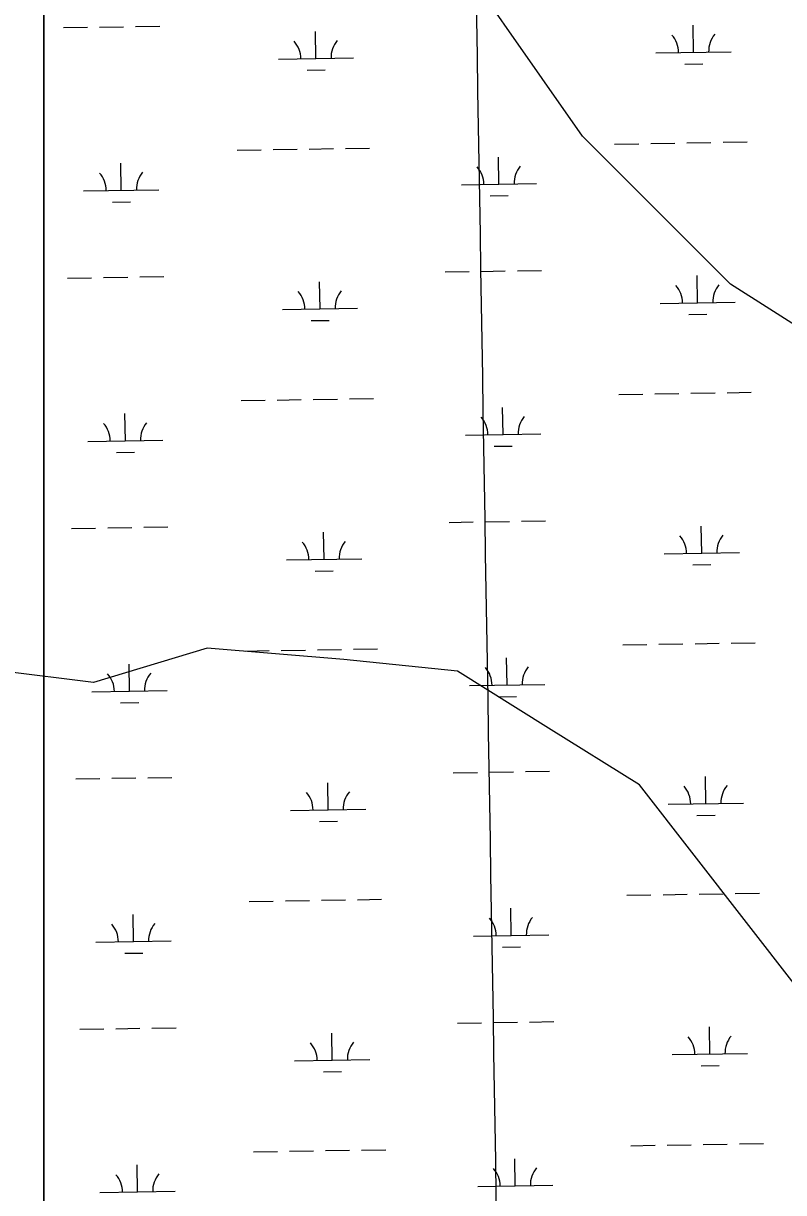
# Model space of a CAD drawing. Extents: x 3855477 to 3893699, y 299188 to 325115.
# Drawn here: x 3885596 to 3886606, y 308792 to 310345 of the extents above; entities that cross this region are included whole.
import ezdxf

# ---------------------------------------------------------------- set-up
doc = ezdxf.new("R2010")
doc.units = 0
for name, color, linetype in [('V-GRID-MAJR', 7, 'Continuous'), ('V-TOPO-SHOR', 7, 'Continuous'), ('V-WETL-SWMP', 7, 'Continuous')]:
    doc.layers.add(name, color=color, linetype=linetype)

msp = doc.modelspace()

# ---------------------------------------------------------------- linework, layer by layer
at = {"layer": 'V-GRID-MAJR'}
msp.add_spline([(3886286.2, 305049.4), (3886236, 308077.5), (3886135.5, 314137.5), (3886035, 320197.4), (3885984.8, 323229.3)], degree=3, dxfattribs=at)
at = {"layer": 'V-TOPO-SHOR'}
for points in [[(3886701.9, 309893.2), (3886535.6, 309999), (3886339, 310195.5), (3886127.4, 310497.9), (3885809.9, 310966.6), (3885628.4, 311253.9), (3885583.1, 311359.7), (3885447, 311737.7), (3885295.8, 312024.9), (3885190, 312176.1), (3885084.2, 312372.7), (3884857.4, 312554.1), (3884660.8, 312780.9), (3884509.6, 312932.1), (3884358.4, 313053), (3884267.7, 313158.9), (3883935.1, 313461.2)], [(3886974, 308774.3), (3886868.2, 308819.7), (3886777.5, 308865.1), (3886701.9, 308955.8), (3886626.3, 309061.6), (3886414.6, 309333.8), (3886293.7, 309409.3), (3886172.7, 309484.9), (3886021.5, 309500.1), (3885840.1, 309515.2), (3885688.9, 309469.8), (3885568, 309484.9), (3885477.3, 309500.1), (3885326.1, 309424.5), (3885205.1, 309348.9), (3885038.8, 309303.5), (3884917.8, 309288.4), (3884872.5, 309288.4)]]:
    msp.add_lwpolyline(points, dxfattribs=at)
at = {"layer": 'V-WETL-SWMP'}
for p, q in [((3885622.9, 312325.3), (3885622.9, 308662.9)), ((3885622.9, 308662.9), (3885622.9, 312325.3)), ((3885649, 310339.6), (3885681, 310340.1)), ((3885697, 310340.4), (3885729, 310340.9)), ((3885745, 310341.2), (3885777, 310341.7)), ((3886486.4, 310306.8), (3886485.8, 310342.8)), ((3885984.6, 310298.6), (3885984, 310334.6)), ((3885934.6, 310297.8), (3886034.5, 310299.4)), ((3886436.4, 310306), (3886536.4, 310307.6)), ((3885972.8, 310283), (3885996.8, 310283.4)), ((3886474.6, 310291.2), (3886498.6, 310291.6)), ((3886381.5, 310185), (3886413.5, 310185.5)), ((3886429.5, 310185.8), (3886461.5, 310186.3)), ((3886477.5, 310186.6), (3886509.5, 310187.1)), ((3886525.5, 310187.3), (3886557.5, 310187.9)), ((3885879.7, 310176.8), (3885911.7, 310177.3)), ((3885927.7, 310177.6), (3885959.7, 310178.1)), ((3885975.7, 310178.4), (3886007.7, 310178.9)), ((3886023.7, 310179.2), (3886055.7, 310179.7)), ((3885725.9, 310123.6), (3885725.3, 310159.6)), ((3886227.8, 310131.7), (3886227.2, 310167.7)), ((3885675.9, 310122.8), (3885775.9, 310124.4)), ((3886177.8, 310130.9), (3886277.8, 310132.6)), ((3885714.2, 310107.9), (3885738.2, 310108.3)), ((3886216, 310116.1), (3886240, 310116.5)), ((3886156.3, 310015.1), (3886188.3, 310015.7)), ((3886204.3, 310015.9), (3886236.2, 310016.4)), ((3886252.2, 310016.7), (3886284.2, 310017.2)), ((3885654.4, 310007), (3885686.4, 310007.5)), ((3885702.4, 310007.7), (3885734.4, 310008.3)), ((3885750.4, 310008.5), (3885782.4, 310009)), ((3885990, 309966), (3885989.4, 310002)), ((3886491.8, 309974.2), (3886491.2, 310010.2)), ((3886441.8, 309973.3), (3886541.8, 309975)), ((3885940, 309965.2), (3886040, 309966.8)), ((3886480.1, 309958.5), (3886504.1, 309958.9)), ((3885978.2, 309950.4), (3886002.2, 309950.8)), ((3885885.1, 309844.2), (3885917.1, 309844.7)), ((3885933.1, 309845), (3885965.1, 309845.5)), ((3885981.1, 309845.8), (3886013.1, 309846.3)), ((3886029.1, 309846.5), (3886061.1, 309847.1)), ((3886386.9, 309852.4), (3886418.9, 309852.9)), ((3886434.9, 309853.1), (3886466.9, 309853.7)), ((3886482.9, 309853.9), (3886514.9, 309854.5)), ((3886530.9, 309854.7), (3886562.9, 309855.2)), ((3886233.2, 309799.1), (3886232.6, 309835.1)), ((3885731.4, 309790.9), (3885730.8, 309826.9)), ((3886183.2, 309798.3), (3886283.2, 309799.9)), ((3885681.4, 309790.1), (3885781.3, 309791.8)), ((3886221.4, 309783.5), (3886245.4, 309783.9)), ((3885719.6, 309775.3), (3885743.6, 309775.7)), ((3885659.8, 309674.3), (3885691.8, 309674.8)), ((3885707.8, 309675.1), (3885739.8, 309675.6)), ((3885755.8, 309675.9), (3885787.8, 309676.4)), ((3886161.7, 309682.5), (3886193.7, 309683)), ((3886209.7, 309683.3), (3886241.7, 309683.8)), ((3886257.7, 309684.1), (3886289.7, 309684.6)), ((3886497.2, 309641.5), (3886496.6, 309677.5)), ((3885995.4, 309633.4), (3885994.8, 309669.4)), ((3886447.2, 309640.7), (3886547.2, 309642.3)), ((3885945.4, 309632.5), (3886045.4, 309634.2)), ((3886485.5, 309625.9), (3886509.5, 309626.3)), ((3885983.6, 309617.7), (3886007.6, 309618.1)), ((3886392.4, 309519.7), (3886424.4, 309520.3)), ((3886440.4, 309520.5), (3886472.3, 309521)), ((3886488.3, 309521.3), (3886520.3, 309521.8)), ((3886536.3, 309522.1), (3886568.3, 309522.6)), ((3885890.5, 309511.6), (3885922.5, 309512.1)), ((3885938.5, 309512.3), (3885970.5, 309512.9)), ((3885986.5, 309513.1), (3886018.5, 309513.6)), ((3886034.5, 309513.9), (3886066.5, 309514.4)), ((3886238.6, 309466.5), (3886238, 309502.5)), ((3885736.8, 309458.3), (3885736.2, 309494.3)), ((3885686.8, 309457.5), (3885786.8, 309459.1)), ((3886188.6, 309465.7), (3886288.6, 309467.3)), ((3885725, 309442.7), (3885749, 309443.1)), ((3886226.9, 309450.9), (3886250.9, 309451.2)), ((3886167.1, 309349.9), (3886199.1, 309350.4)), ((3886215.1, 309350.7), (3886247.1, 309351.2)), ((3886263.1, 309351.4), (3886295.1, 309352)), ((3885665.3, 309341.7), (3885697.3, 309342.2)), ((3885713.2, 309342.5), (3885745.2, 309343)), ((3885761.2, 309343.3), (3885793.2, 309343.8)), ((3886000.8, 309300.7), (3886000.2, 309336.7)), ((3886502.7, 309308.9), (3886502.1, 309344.9)), ((3885950.8, 309299.9), (3886050.8, 309301.5)), ((3886452.7, 309308.1), (3886552.6, 309309.7)), ((3885989.1, 309285.1), (3886013.1, 309285.5)), ((3886490.9, 309293.3), (3886514.9, 309293.7)), ((3885895.9, 309178.9), (3885927.9, 309179.5)), ((3885943.9, 309179.7), (3885975.9, 309180.2)), ((3885991.9, 309180.5), (3886023.9, 309181)), ((3886039.9, 309181.3), (3886071.9, 309181.8)), ((3886397.8, 309187.1), (3886429.8, 309187.6)), ((3886445.8, 309187.9), (3886477.8, 309188.4)), ((3886493.8, 309188.7), (3886525.8, 309189.2)), ((3886541.8, 309189.5), (3886573.8, 309190)), ((3885742.2, 309125.7), (3885741.6, 309161.7)), ((3886244, 309133.9), (3886243.4, 309169.8)), ((3886194, 309133), (3886294, 309134.7)), ((3885692.2, 309124.9), (3885792.2, 309126.5)), ((3886232.3, 309118.2), (3886256.3, 309118.6)), ((3885730.4, 309110.1), (3885754.4, 309110.4)), ((3885670.7, 309009.1), (3885702.7, 309009.6)), ((3885718.7, 309009.8), (3885750.7, 309010.4)), ((3885766.7, 309010.6), (3885798.7, 309011.1)), ((3886172.5, 309017.2), (3886204.5, 309017.8)), ((3886220.5, 309018), (3886252.5, 309018.5)), ((3886268.5, 309018.8), (3886300.5, 309019.3)), ((3886508.1, 308976.3), (3886507.5, 309012.3)), ((3886006.2, 308968.1), (3886005.6, 309004.1)), ((3886458.1, 308975.5), (3886558.1, 308977.1)), ((3885956.2, 308967.3), (3886056.2, 308968.9)), ((3886496.3, 308960.6), (3886520.3, 308961)), ((3885994.5, 308952.5), (3886018.5, 308952.9)), ((3886045.3, 308848.6), (3886077.3, 308849.2)), ((3886403.2, 308854.5), (3886435.2, 308855)), ((3886451.2, 308855.3), (3886483.2, 308855.8)), ((3886499.2, 308856), (3886531.2, 308856.6)), ((3886547.2, 308856.8), (3886579.2, 308857.3)), ((3885901.4, 308846.3), (3885933.4, 308846.8)), ((3885949.4, 308847.1), (3885981.3, 308847.6)), ((3885997.3, 308847.9), (3886029.3, 308848.4)), ((3886249.5, 308801.2), (3886248.9, 308837.2)), ((3885747.6, 308793), (3885747, 308829)), ((3885697.6, 308792.2), (3885797.6, 308793.9)), ((3886199.5, 308800.4), (3886299.4, 308802))]:
    msp.add_line(p, q, dxfattribs=at)
for centre, start, end in [((3886431.2, 310306.4), 0.1615, 41.7052), ((3886541.6, 310308.2), 140.1615, 181.7052), ((3885929.3, 310298.2), 0.1615, 41.7052), ((3886039.8, 310300), 140.1615, 181.7052), ((3886172.5, 310131.3), 0.1615, 41.7052), ((3886283, 310133.1), 140.1615, 181.7052), ((3885670.7, 310123.1), 0.1615, 41.7052), ((3885781.2, 310124.9), 140.1615, 181.7052), ((3885934.7, 309965.6), 0.1615, 41.7052), ((3886045.2, 309967.4), 140.1615, 181.7052), ((3886436.6, 309973.7), 0.1615, 41.7052), ((3886547, 309975.5), 140.1615, 181.7052), ((3885676.1, 309790.5), 0.1615, 41.7052), ((3885786.6, 309792.3), 140.1615, 181.7052), ((3886178, 309798.7), 0.1615, 41.7052), ((3886288.4, 309800.5), 140.1615, 181.7052), ((3886050.6, 309634.7), 140.1615, 181.7052), ((3886442, 309641.1), 0.1615, 41.7052), ((3886552.5, 309642.9), 140.1615, 181.7052), ((3885940.1, 309632.9), 0.1615, 41.7052), ((3886183.4, 309466.1), 0.1615, 41.7052), ((3886293.8, 309467.9), 140.1615, 181.7052), ((3885681.5, 309457.9), 0.1615, 41.7052), ((3885792, 309459.7), 140.1615, 181.7052), ((3886447.4, 309308.5), 0.1615, 41.7052), ((3886557.9, 309310.3), 140.1615, 181.7052), ((3885945.6, 309300.3), 0.1615, 41.7052), ((3886056, 309302.1), 140.1615, 181.7052), ((3885686.9, 309125.3), 0.1615, 41.7052), ((3885797.4, 309127.1), 140.1615, 181.7052), ((3886188.8, 309133.4), 0.1615, 41.7052), ((3886299.3, 309135.2), 140.1615, 181.7052), ((3885951, 308967.7), 0.1615, 41.7052), ((3886061.5, 308969.5), 140.1615, 181.7052), ((3886452.8, 308975.8), 0.1615, 41.7052), ((3886563.3, 308977.6), 140.1615, 181.7052), ((3886194.2, 308800.8), 0.1615, 41.7052), ((3886304.7, 308802.6), 140.1615, 181.7052), ((3885692.4, 308792.6), 0.1615, 41.7052), ((3885802.8, 308794.4), 140.1615, 181.7052)]:
    msp.add_arc(centre, 35.2, start, end, dxfattribs=at)

doc.saveas('drawing.dxf')
